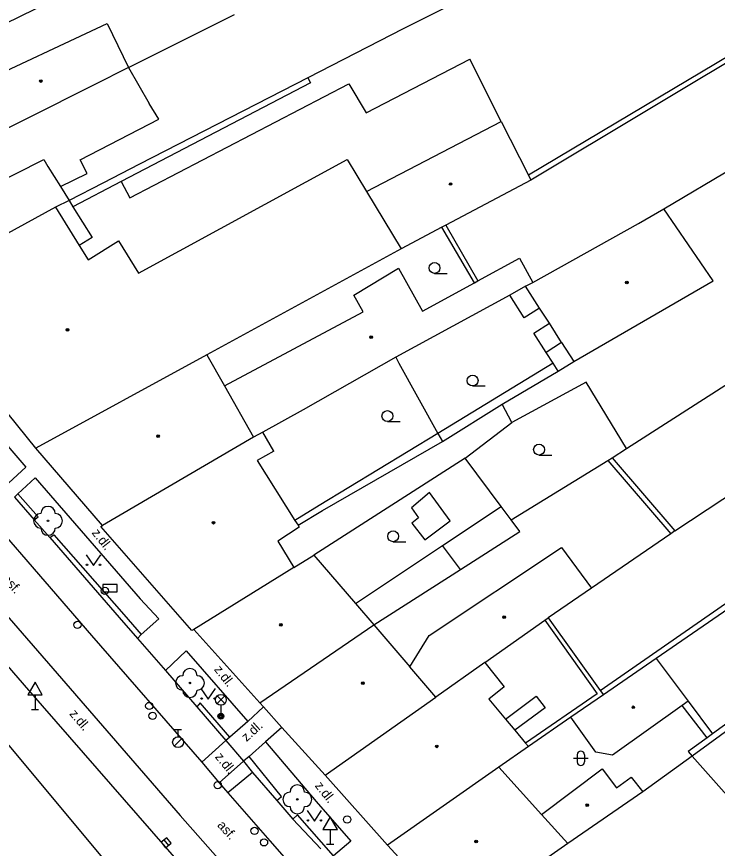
# Model space of a CAD drawing. Extents: x -596229 to -595156, y -1161237 to -1159376.
# Drawn here: x -595305.1 to -595256.7, y -1160831.8 to -1160774.3 of the extents above; entities that cross this region are included whole.
import ezdxf

# ---------------------------------------------------------------- set-up
doc = ezdxf.new("R2010")
doc.units = 0
for name, color, linetype in [('DOP - kresba z DSPS bez souradnic', 7, 'Continuous'), ('DOP - ploty', 7, 'Continuous'), ('DOP - rozhrani ploch obecne', 7, 'Continuous'), ('Level 22', 7, 'Continuous'), ('Level 24', 7, 'Continuous'), ('Level 27', 7, 'Continuous'), ('Level 28', 7, 'Continuous'), ('Level 33', 7, 'Continuous'), ('Level 34', 7, 'Continuous'), ('Level 36', 7, 'Continuous'), ('Level 39', 7, 'Continuous'), ('Specificka linie pasportu komunikaci', 7, 'Continuous'), ('TM - budovy zdene_ betonove - VP', 7, 'Continuous'), ('TM - chodniky - VP', 7, 'Continuous'), ('TM - komunikace - VP', 7, 'Continuous'), ('TM - letecke snimky - pomocna linie', 7, 'Continuous'), ('TM - popis povrchu', 7, 'Continuous'), ('TM - rozhrani mezi zpev. plochami mezi sebou - VP', 7, 'Continuous'), ('TM - rozhrani ploch obecne - VP', 7, 'Continuous')]:
    doc.layers.add(name, color=color, linetype=linetype)

msp = doc.modelspace()

# ---------------------------------------------------------------- linework, layer by layer
at = {"layer": 'DOP - kresba z DSPS bez souradnic'}
for points in [[(-595251.73, -1160774.57), (-595269.73, -1160785.28)], [(-595284.78, -1160778.91), (-595297.85, -1160785.72)], [(-595284.96, -1160778.55), (-595284.78, -1160778.91)], [(-595297.85, -1160785.72), (-595301.19, -1160787.46)], [(-595301.46, -1160787.02), (-595301.19, -1160787.46)], [(-595301.19, -1160787.46), (-595299.86, -1160789.59)], [(-595273.46, -1160792.72), (-595275.7, -1160788.88)], [(-595299.86, -1160789.59), (-595300.76, -1160790.15)], [(-595267.43, -1160796.84), (-595268.49, -1160797.52)], [(-595268.01, -1160798.27), (-595275.98, -1160803.12)], [(-595275.98, -1160803.12), (-595284.17, -1160808.09)], [(-595264.24, -1160804.99), (-595259.89, -1160810.05)], [(-595276.55, -1160807.2), (-595277.8, -1160808.27)], [(-595275.13, -1160809.15), (-595276.55, -1160807.2)], [(-595284.17, -1160808.09), (-595285.86, -1160809.13)], [(-595277.8, -1160808.27), (-595277.33, -1160808.95)], [(-595275.66, -1160810.87), (-595271.61, -1160808.16)], [(-595285.64, -1160809.47), (-595283.95, -1160808.45)], [(-595277.33, -1160808.95), (-595277.77, -1160809.31)], [(-595277.77, -1160809.31), (-595276.88, -1160810.48)], [(-595276.88, -1160810.48), (-595275.13, -1160809.15)], [(-595281.68, -1160814.86), (-595275.66, -1160810.87)], [(-595274.41, -1160812.53), (-595275.66, -1160810.87)], [(-595264.77, -1160820.88), (-595256.11, -1160814.88)], [(-595268.6, -1160816.03), (-595264.97, -1160821.11)], [(-595252.02, -1160820.25), (-595257.01, -1160823.88)], [(-595271.3, -1160822.87), (-595269.18, -1160821.27)], [(-595264.97, -1160821.11), (-595269.93, -1160824.51)], [(-595269.18, -1160821.27), (-595268.57, -1160822.08)], [(-595257.38, -1160824.15), (-595259.11, -1160821.92)], [(-595258.69, -1160821.62), (-595257.01, -1160823.88)], [(-595268.57, -1160822.08), (-595270.67, -1160823.62)], [(-595257.38, -1160824.15), (-595258.68, -1160825.1)], [(-595257.01, -1160823.88), (-595257.38, -1160824.15)], [(-595258.68, -1160825.1), (-595258.42, -1160825.42)]]:
    msp.add_lwpolyline(points, dxfattribs=at)
at = {"layer": 'DOP - ploty'}
for points in [[(-595262.94, -1160804.17), (-595249.62, -1160795.62)], [(-595263.93, -1160804.81), (-595262.94, -1160804.17)], [(-595264.24, -1160804.99), (-595263.93, -1160804.81)], [(-595270.92, -1160809.08), (-595264.24, -1160804.99)]]:
    msp.add_lwpolyline(points, dxfattribs=at)
at = {"layer": 'DOP - rozhrani ploch obecne'}
for points in [[(-595249.99, -1160760.9), (-595278.38, -1160775.17)], [(-595299.6, -1160771.74), (-595313.23, -1160778.42)], [(-595292.56, -1160775.46), (-595290.02, -1160774.19)], [(-595297.36, -1160777.85), (-595292.56, -1160775.46)], [(-595278.38, -1160775.17), (-595284.96, -1160778.55)], [(-595253.24, -1160775.84), (-595269.55, -1160785.63)], [(-595284.96, -1160778.55), (-595296.59, -1160784.52)], [(-595259.61, -1160809.86), (-595216.57, -1160781.47)], [(-595296.59, -1160784.52), (-595299.13, -1160785.83)], [(-595260.38, -1160787.6), (-595255.56, -1160784.76)], [(-595299.13, -1160785.83), (-595301.46, -1160787.02)], [(-595275.43, -1160788.74), (-595273.23, -1160792.59)], [(-595270.02, -1160795.14), (-595271.02, -1160793.58)], [(-595268.96, -1160794.46), (-595270.02, -1160795.14)], [(-595269.35, -1160796.19), (-595268.28, -1160795.51)], [(-595268.49, -1160797.52), (-595269.35, -1160796.19)], [(-595278.89, -1160797.86), (-595278.67, -1160798.26)], [(-595268.01, -1160798.27), (-595268.49, -1160797.52)], [(-595278.67, -1160798.26), (-595275.98, -1160803.12)], [(-595267.67, -1160798.81), (-595268.01, -1160798.27)], [(-595267.67, -1160798.81), (-595266.59, -1160798.16)], [(-595271.54, -1160801.09), (-595267.67, -1160798.81)], [(-595265.73, -1160799.58), (-595270.87, -1160802.36)], [(-595262.94, -1160804.17), (-595265.73, -1160799.58)], [(-595275.67, -1160803.67), (-595271.54, -1160801.09)], [(-595270.87, -1160802.36), (-595271.54, -1160801.09)], [(-595283.95, -1160808.45), (-595275.67, -1160803.67)], [(-595275.98, -1160803.12), (-595275.67, -1160803.67)], [(-595263.93, -1160804.81), (-595259.61, -1160809.86)], [(-595274.09, -1160804.84), (-595284.54, -1160811.53)], [(-595271.61, -1160808.16), (-595274.09, -1160804.84)], [(-595270.92, -1160809.08), (-595271.61, -1160808.16)], [(-595270.31, -1160809.9), (-595270.92, -1160809.08)], [(-595274.41, -1160812.53), (-595270.31, -1160809.9)], [(-595259.61, -1160809.86), (-595259.89, -1160810.05)], [(-595259.89, -1160810.05), (-595265.36, -1160813.81)], [(-595280.4, -1160816.34), (-595274.41, -1160812.53)], [(-595255.88, -1160815.21), (-595260.89, -1160818.66)], [(-595268.35, -1160815.86), (-595264.77, -1160820.88)], [(-595251.43, -1160820.33), (-595258.42, -1160825.42)], [(-595264.77, -1160820.88), (-595264.55, -1160821.18)], [(-595266.79, -1160822.72), (-595269.72, -1160824.75)]]:
    msp.add_lwpolyline(points, dxfattribs=at)
at = {"layer": 'Level 22'}
for centre in [(-595302.91, -1160809.16), (-595293.11, -1160820.36), (-595285.69, -1160828.4)]:
    msp.add_circle(centre, 0.05, dxfattribs=at)
for centre, start, end in [((-595302.91, -1160808.66), 0, 180), ((-595303.41, -1160809.16), 90, 270), ((-595302.41, -1160809.16), 270, 90), ((-595302.91, -1160809.66), 180, 0), ((-595293.11, -1160819.86), 0, 180), ((-595293.61, -1160820.36), 90, 270), ((-595292.61, -1160820.36), 270, 90), ((-595293.11, -1160820.86), 180, 0), ((-595285.69, -1160827.9), 0, 180), ((-595286.19, -1160828.4), 90, 270), ((-595285.19, -1160828.4), 270, 90), ((-595285.69, -1160828.9), 180, 0)]:
    msp.add_arc(centre, 0.5, start, end, dxfattribs=at)
at = {"layer": 'Level 24'}
msp.add_lwpolyline([(-595299.128, -1160814.069), (-595298.128, -1160814.069), (-595298.128, -1160813.569), (-595299.128, -1160813.569)], close=True, dxfattribs=at)
at = {"layer": 'Level 27'}
msp.add_line((-595294.907, -1160831.206), (-595294.593, -1160831.594), dxfattribs=at)
msp.add_lwpolyline([(-595295.102, -1160831.363), (-595294.787, -1160831.752), (-595294.398, -1160831.437), (-595294.713, -1160831.048)], close=True, dxfattribs=at)
at = {"layer": 'Level 28'}
for p, q in [((-595294.18, -1160823.575), (-595293.68, -1160823.575)), ((-595293.93, -1160824.075), (-595293.93, -1160823.575)), ((-595294.188, -1160824.722), (-595293.658, -1160824.192))]:
    msp.add_line(p, q, dxfattribs=at)
for centre, radius in [((-595298.98, -1160814), 0.25), ((-595300.88, -1160816.35), 0.25), ((-595295.92, -1160821.95), 0.25), ((-595295.69, -1160822.63), 0.25), ((-595293.93, -1160824.45), 0.375), ((-595291.19, -1160827.42), 0.25), ((-595282.25, -1160829.79), 0.25), ((-595288.65, -1160830.58), 0.25), ((-595287.99, -1160831.37), 0.25)]:
    msp.add_circle(centre, radius, dxfattribs=at)
at = {"layer": 'Level 33'}
for p, q in [((-595291.235, -1160821.79), (-595290.705, -1160821.26)), ((-595291.235, -1160821.26), (-595290.705, -1160821.79)), ((-595290.97, -1160821.9), (-595290.97, -1160822.65))]:
    msp.add_line(p, q, dxfattribs=at)
for centre, radius in [((-595290.97, -1160821.525), 0.375), ((-595290.97, -1160822.65), 0.2), ((-595290.97, -1160822.65), 0.145), ((-595290.97, -1160822.65), 0.0876)]:
    msp.add_circle(centre, radius, dxfattribs=at)
at = {"layer": 'Level 34'}
for p, q in [((-595303.81, -1160821.172), (-595303.81, -1160822.19)), ((-595304.06, -1160822.19), (-595303.56, -1160822.19)), ((-595283.42, -1160830.472), (-595283.42, -1160831.49)), ((-595283.67, -1160831.49), (-595283.17, -1160831.49))]:
    msp.add_line(p, q, dxfattribs=at)
for points in [[(-595304.31, -1160821.172), (-595303.31, -1160821.172), (-595303.81, -1160820.306)], [(-595283.92, -1160830.472), (-595282.92, -1160830.472), (-595283.42, -1160829.606)]]:
    msp.add_lwpolyline(points, close=True, dxfattribs=at)
at = {"layer": 'Level 36'}
for p, q in [((-595276.21, -1160792.065), (-595275.335, -1160792.065)), ((-595273.58, -1160799.845), (-595272.705, -1160799.845)), ((-595279.47, -1160802.295), (-595278.595, -1160802.295)), ((-595268.99, -1160804.615), (-595268.115, -1160804.615)), ((-595279.07, -1160810.605), (-595278.195, -1160810.605)), ((-595266.356, -1160825.316), (-595266.356, -1160825.816)), ((-595265.856, -1160825.316), (-595265.856, -1160825.816)), ((-595266.606, -1160825.566), (-595265.606, -1160825.566))]:
    msp.add_line(p, q, dxfattribs=at)
for points in [[(-595300.27, -1160811.5), (-595299.77, -1160812.25), (-595299.27, -1160811.5)], [(-595292.35, -1160820.74), (-595291.85, -1160821.49), (-595291.35, -1160820.74)], [(-595285.01, -1160829.16), (-595284.51, -1160829.91), (-595284.01, -1160829.16)]]:
    msp.add_lwpolyline(points, dxfattribs=at)
for centre, radius in [((-595276.21, -1160791.69), 0.375), ((-595273.58, -1160799.47), 0.375), ((-595279.47, -1160801.92), 0.375), ((-595268.99, -1160804.24), 0.375), ((-595279.07, -1160810.23), 0.375), ((-595300.22, -1160812.2), 0.05), ((-595299.321, -1160812.2), 0.05), ((-595292.3, -1160821.44), 0.05), ((-595291.401, -1160821.44), 0.05), ((-595284.96, -1160829.86), 0.05), ((-595284.061, -1160829.86), 0.05)]:
    msp.add_circle(centre, radius, dxfattribs=at)
for centre, start, end in [((-595266.106, -1160825.316), 0, 180), ((-595266.106, -1160825.816), 180, 0)]:
    msp.add_arc(centre, 0.25, start, end, dxfattribs=at)
at = {"layer": 'Level 39'}
for centre, radius in [((-595303.41, -1160778.78), 0.09), ((-595303.41, -1160778.78), 0.0398), ((-595275.1, -1160785.89), 0.09), ((-595275.1, -1160785.89), 0.0398), ((-595262.93, -1160792.7), 0.09), ((-595262.93, -1160792.7), 0.0398), ((-595301.57, -1160795.97), 0.09), ((-595301.57, -1160795.97), 0.0398), ((-595280.59, -1160796.47), 0.09), ((-595280.59, -1160796.47), 0.0398), ((-595295.31, -1160803.31), 0.09), ((-595295.31, -1160803.31), 0.0398), ((-595291.48, -1160809.29), 0.09), ((-595291.48, -1160809.29), 0.0398), ((-595271.4, -1160815.81), 0.09), ((-595286.82, -1160816.34), 0.09), ((-595286.82, -1160816.34), 0.0398), ((-595271.4, -1160815.81), 0.0398), ((-595281.16, -1160820.37), 0.09), ((-595281.16, -1160820.37), 0.0398), ((-595262.48, -1160822.04), 0.09), ((-595262.48, -1160822.04), 0.0398), ((-595276.06, -1160824.74), 0.09), ((-595276.06, -1160824.74), 0.0398), ((-595265.66, -1160828.8), 0.09), ((-595265.66, -1160828.8), 0.0398), ((-595273.34, -1160831.31), 0.09), ((-595273.34, -1160831.31), 0.0398)]:
    msp.add_circle(centre, radius, dxfattribs=at)
at = {"layer": 'Specificka linie pasportu komunikaci'}
msp.add_lwpolyline([(-595289.4, -1160825.77), (-595291.09, -1160827.25)], dxfattribs=at)
at = {"layer": 'TM - budovy zdene_ betonove - VP'}
for points in [[(-595308.09, -1160779.14), (-595298.82, -1160774.81)], [(-595298.82, -1160774.81), (-595297.36, -1160777.85)], [(-595297.36, -1160777.85), (-595299.73, -1160779.04)], [(-595299.73, -1160779.04), (-595309.06, -1160783.72)], [(-595280.92, -1160786.41), (-595271.6, -1160781.57)], [(-595271.6, -1160781.57), (-595269.73, -1160785.28)], [(-595307.13, -1160786.18), (-595303.21, -1160784.2)], [(-595303.21, -1160784.2), (-595302.92, -1160784.68)], [(-595302.92, -1160784.68), (-595302.06, -1160786.06)], [(-595296.65, -1160792.06), (-595282.24, -1160784.2)], [(-595282.24, -1160784.2), (-595280.92, -1160786.41)], [(-595269.73, -1160785.28), (-595269.55, -1160785.63)], [(-595269.55, -1160785.63), (-595275.43, -1160788.74)], [(-595302.06, -1160786.06), (-595301.46, -1160787.02)], [(-595280.92, -1160786.41), (-595278.52, -1160790.37)], [(-595301.46, -1160787.02), (-595302.4, -1160787.5)], [(-595302.4, -1160787.5), (-595312.66, -1160793.12)], [(-595302.4, -1160787.5), (-595300.76, -1160790.15)], [(-595262.11, -1160788.62), (-595260.38, -1160787.6)], [(-595256.96, -1160792.58), (-595260.38, -1160787.6)], [(-595275.43, -1160788.74), (-595275.7, -1160788.88)], [(-595269.43, -1160792.69), (-595262.11, -1160788.62)], [(-595275.7, -1160788.88), (-595278.52, -1160790.37)], [(-595300.15, -1160791.13), (-595298.04, -1160789.82)], [(-595298.04, -1160789.82), (-595296.65, -1160792.06)], [(-595300.76, -1160790.15), (-595300.15, -1160791.13)], [(-595278.52, -1160790.37), (-595291.95, -1160797.69)], [(-595273.23, -1160792.59), (-595270.35, -1160791.02)], [(-595270.35, -1160791.02), (-595269.43, -1160792.69)], [(-595281.78, -1160793.58), (-595278.69, -1160791.71)], [(-595278.69, -1160791.71), (-595277.04, -1160794.68)], [(-595277.04, -1160794.68), (-595273.46, -1160792.72)], [(-595273.46, -1160792.72), (-595273.23, -1160792.59)], [(-595269.92, -1160792.96), (-595269.43, -1160792.69)], [(-595266.59, -1160798.16), (-595256.96, -1160792.58)], [(-595303.75, -1160804.13), (-595312.66, -1160793.12)], [(-595269.92, -1160792.96), (-595271.02, -1160793.58)], [(-595268.96, -1160794.46), (-595269.92, -1160792.96)], [(-595281.15, -1160794.72), (-595281.78, -1160793.58)], [(-595271.02, -1160793.58), (-595278.89, -1160797.86)], [(-595268.28, -1160795.51), (-595268.96, -1160794.46)], [(-595290.73, -1160799.84), (-595281.15, -1160794.72)], [(-595267.43, -1160796.84), (-595268.28, -1160795.51)], [(-595267.43, -1160796.84), (-595266.59, -1160798.16)], [(-595291.95, -1160797.69), (-595303.75, -1160804.13)], [(-595291.95, -1160797.69), (-595290.73, -1160799.84)], [(-595278.89, -1160797.86), (-595285.28, -1160801.49)], [(-595290.73, -1160799.84), (-595288.72, -1160803.39)], [(-595285.28, -1160801.49), (-595288.08, -1160803.04)], [(-595288.08, -1160803.04), (-595288.72, -1160803.39)], [(-595287.32, -1160804.34), (-595288.08, -1160803.04)], [(-595288.72, -1160803.39), (-595299.14, -1160809.48)], [(-595299.14, -1160809.48), (-595303.75, -1160804.13)], [(-595287.32, -1160804.34), (-595288.47, -1160805)], [(-595288.47, -1160805), (-595285.86, -1160809.13)], [(-595285.86, -1160809.13), (-595285.64, -1160809.47)], [(-595299.27, -1160809.56), (-595299.14, -1160809.48)], [(-595292.98, -1160816.74), (-595299.27, -1160809.56)], [(-595285.56, -1160809.6), (-595287.04, -1160810.56)], [(-595285.64, -1160809.47), (-595285.56, -1160809.6)], [(-595287.04, -1160810.56), (-595285.92, -1160812.39)], [(-595276.59, -1160817.07), (-595267.44, -1160811)], [(-595267.44, -1160811), (-595265.36, -1160813.81)], [(-595285.92, -1160812.39), (-595284.54, -1160811.53)], [(-595284.54, -1160811.53), (-595281.68, -1160814.86)], [(-595285.92, -1160812.39), (-595292.85, -1160816.66)], [(-595265.36, -1160813.81), (-595268.35, -1160815.86)], [(-595281.68, -1160814.86), (-595280.4, -1160816.34)], [(-595272.73, -1160818.95), (-595268.6, -1160816.03)], [(-595268.6, -1160816.03), (-595268.35, -1160815.86)], [(-595292.85, -1160816.66), (-595292.98, -1160816.74)], [(-595288.28, -1160821.74), (-595292.85, -1160816.66)], [(-595288.28, -1160821.74), (-595280.4, -1160816.34)], [(-595280.4, -1160816.34), (-595277.91, -1160819.24)], [(-595277.91, -1160819.24), (-595276.59, -1160817.07)], [(-595272.73, -1160818.95), (-595276.11, -1160821.33)], [(-595272.73, -1160818.95), (-595271.4, -1160820.62)], [(-595260.89, -1160818.66), (-595264.55, -1160821.18)], [(-595260.89, -1160818.66), (-595258.69, -1160821.62)], [(-595276.11, -1160821.33), (-595277.91, -1160819.24)], [(-595271.4, -1160820.62), (-595272.46, -1160821.49)], [(-595283.77, -1160826.73), (-595276.11, -1160821.33)], [(-595272.46, -1160821.49), (-595271.3, -1160822.87)], [(-595264.55, -1160821.18), (-595266.79, -1160822.72)], [(-595288.03, -1160822.02), (-595288.28, -1160821.74)], [(-595286.75, -1160823.44), (-595288.03, -1160822.02)], [(-595259.11, -1160821.92), (-595263.91, -1160825.34)], [(-595258.69, -1160821.62), (-595259.11, -1160821.92)], [(-595271.3, -1160822.87), (-595270.67, -1160823.62)], [(-595265.07, -1160825.14), (-595266.79, -1160822.72)], [(-595283.77, -1160826.73), (-595286.75, -1160823.44)], [(-595270.67, -1160823.62), (-595269.93, -1160824.51)], [(-595306.06, -1160824.15), (-595298.6, -1160833.1)], [(-595269.72, -1160824.75), (-595271.77, -1160826.18)], [(-595269.93, -1160824.51), (-595269.72, -1160824.75)], [(-595263.91, -1160825.34), (-595265.07, -1160825.14)], [(-595258.42, -1160825.42), (-595261.82, -1160827.88)], [(-595258.42, -1160825.42), (-595255.47, -1160828.73)], [(-595271.77, -1160826.18), (-595279.47, -1160831.56)], [(-595271.77, -1160826.18), (-595268.82, -1160829.45)], [(-595268.82, -1160829.45), (-595264.62, -1160826.29)], [(-595264.62, -1160826.29), (-595263.65, -1160827.6)], [(-595279.47, -1160831.56), (-595283.77, -1160826.73)], [(-595263.65, -1160827.6), (-595262.62, -1160826.87)], [(-595262.62, -1160826.87), (-595261.82, -1160827.88)], [(-595261.82, -1160827.88), (-595267.01, -1160831.46)], [(-595268.82, -1160829.45), (-595267.01, -1160831.46)], [(-595274.33, -1160837.17), (-595279.47, -1160831.56)], [(-595267.01, -1160831.46), (-595269.84, -1160833.42)]]:
    msp.add_lwpolyline(points, dxfattribs=at)
at = {"layer": 'TM - chodniky - VP'}
for points in [[(-595315.49, -1160795.15), (-595314.28, -1160794.09), (-595306.81, -1160802.72), (-595304.44, -1160805.45), (-595305.61, -1160806.53)], [(-595305, -1160807.3), (-595303.79, -1160806.2), (-595296.54, -1160814.55), (-595295.25, -1160815.94), (-595296.48, -1160817.02)], [(-595305, -1160807.3), (-595305.22, -1160807.52)], [(-595296.48, -1160817.02), (-595296.73, -1160817.29)], [(-595294.79, -1160819.51), (-595293.36, -1160818.13), (-595289.12, -1160823.03)], [(-595289.12, -1160823.03), (-595290.36, -1160824.11)], [(-595290.36, -1160824.11), (-595290.63, -1160824.34)], [(-595289.02, -1160825.43), (-595287.88, -1160824.43)], [(-595287.88, -1160824.43), (-595284.38, -1160828.54), (-595281.99, -1160831.28), (-595283.2, -1160832.3)], [(-595289.02, -1160825.43), (-595289.4, -1160825.77)]]:
    msp.add_lwpolyline(points, dxfattribs=at)
at = {"layer": 'TM - komunikace - VP'}
for points in [[(-595331.79, -1160789.12), (-595324.24, -1160797.83), (-595314.47, -1160809.08), (-595304.26, -1160820.86), (-595291.98, -1160834.93), (-595278.71, -1160850.3), (-595269.81, -1160860.52), (-595268.22, -1160862.39), (-595264.71, -1160866.13), (-595260.21, -1160870.69), (-595255.21, -1160875.27), (-595250.97, -1160878.68), (-595250.23, -1160879.29), (-595235.73, -1160890.16), (-595228.87, -1160895.25), (-595228.13, -1160895.88)], [(-595305.22, -1160807.52), (-595303.87, -1160809.09)], [(-595303.87, -1160809.09), (-595302.78, -1160810.32)], [(-595302.78, -1160810.32), (-595298, -1160815.84), (-595296.73, -1160817.29)], [(-595296.73, -1160817.29), (-595294.79, -1160819.51)], [(-595294.79, -1160819.51), (-595292.63, -1160822.02)], [(-595292.63, -1160822.02), (-595290.63, -1160824.34)], [(-595290.63, -1160824.34), (-595289.4, -1160825.77)], [(-595289.4, -1160825.77), (-595288.78, -1160826.54)], [(-595288.78, -1160826.54), (-595287.1, -1160828.48)], [(-595287.1, -1160828.48), (-595285.99, -1160829.76)], [(-595285.99, -1160829.76), (-595284.07, -1160831.82)]]:
    msp.add_lwpolyline(points, dxfattribs=at)
at = {"layer": 'TM - letecke snimky - pomocna linie'}
for points in [[(-595297.85, -1160785.72), (-595297.26, -1160786.85), (-595282.14, -1160778.97), (-595280.94, -1160780.98), (-595273.77, -1160777.26)], [(-595271.6, -1160781.57), (-595273.77, -1160777.26)], [(-595297.36, -1160777.85), (-595295.93, -1160780.34)], [(-595302.06, -1160786.06), (-595300.2, -1160785.16), (-595300.7, -1160784.22), (-595295.25, -1160781.41), (-595295.93, -1160780.34)], [(-595274.09, -1160804.84), (-595270.87, -1160802.36)]]:
    msp.add_lwpolyline(points, dxfattribs=at)
at = {"layer": 'TM - rozhrani mezi zpev. plochami mezi sebou - VP'}
for points in [[(-595330.14, -1160787.59), (-595322.57, -1160796.32), (-595312.74, -1160807.68), (-595302.57, -1160819.37), (-595293.79, -1160829.51), (-595290.31, -1160833.46), (-595276.97, -1160848.82), (-595266.45, -1160860.94), (-595265.98, -1160861.47), (-595264.02, -1160863.63), (-595262.14, -1160865.56), (-595257.84, -1160869.86), (-595253.82, -1160873.48), (-595248.84, -1160877.48), (-595248.03, -1160878.08), (-595234.27, -1160888.37), (-595226.77, -1160894.04)], [(-595323.53, -1160789.84), (-595319.8, -1160794.2), (-595310.03, -1160805.39), (-595299.91, -1160817.08), (-595292.28, -1160825.84)], [(-595290.63, -1160824.34), (-595292.28, -1160825.84)], [(-595292.28, -1160825.84), (-595291.09, -1160827.25)], [(-595288.78, -1160826.54), (-595290.5, -1160827.95)], [(-595291.09, -1160827.25), (-595290.5, -1160827.95)], [(-595290.5, -1160827.95), (-595287.59, -1160831.27), (-595285.8, -1160833.31)]]:
    msp.add_lwpolyline(points, dxfattribs=at)
at = {"layer": 'TM - rozhrani ploch obecne - VP'}
for points in [[(-595303.87, -1160809.09), (-595303.6, -1160808.89), (-595305, -1160807.3)], [(-595302.78, -1160810.32), (-595302.52, -1160810.13), (-595297.67, -1160815.62), (-595296.48, -1160817.02)], [(-595290.36, -1160824.11), (-595292.39, -1160821.73), (-595292.63, -1160822.02)], [(-595289.12, -1160823.03), (-595288.03, -1160822.02)], [(-595286.75, -1160823.44), (-595287.88, -1160824.43)], [(-595287.1, -1160828.48), (-595286.79, -1160828.2), (-595289.02, -1160825.43)], [(-595283.2, -1160832.3), (-595285.68, -1160829.47), (-595285.99, -1160829.76)]]:
    msp.add_lwpolyline(points, dxfattribs=at)

# ---------------------------------------------------------------- texts
at = {"layer": 'TM - popis povrchu'}
for s, rotation, p in [('z.dl.', 308.14, (-595299.92, -1160810)), ('asf.', 312.64, (-595306.12, -1160813.22)), ('z.dl.', 308.14, (-595291.47, -1160819.44)), ('z.dl.', 310.22, (-595301.47, -1160822.51)), ('z.dl.', 42.12, (-595289.2, -1160824.45)), ('z.dl.', 309.13, (-595291.41, -1160825.48)), ('z.dl.', 308.14, (-595284.51, -1160827.47)), ('asf.', 312.64, (-595291.26, -1160830.22))]:
    msp.add_text(s, height=0.65, rotation=rotation, dxfattribs=at).set_placement(p)

doc.saveas('drawing.dxf')
